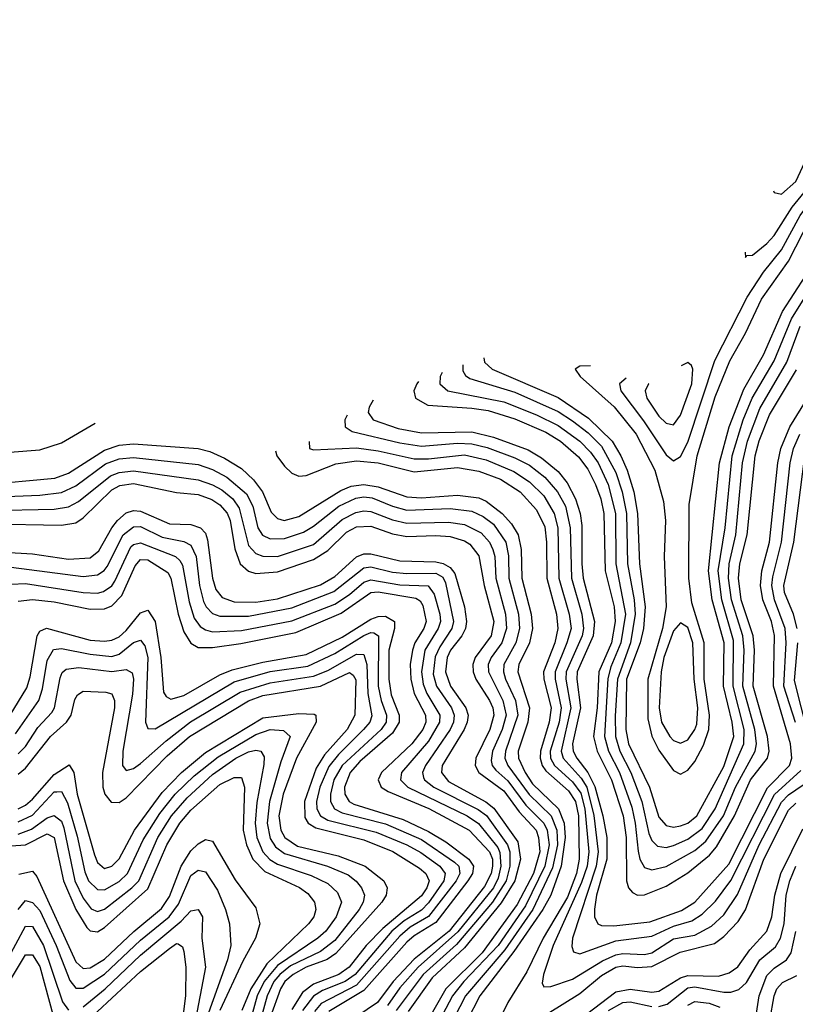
# Model space of a CAD drawing. Header units: inches. Extents: x 501365 to 657855, y 482276 to 547543.
# Tile 542 of 656: x 577274 to 579429, y 544467 to 547201. Entities that reach past the tile are written whole.
import ezdxf

# ---------------------------------------------------------------- set-up
doc = ezdxf.new("R2010")
doc.units = ezdxf.units.IN
doc.header["$MEASUREMENT"] = 0
doc.layers.add('A5574', color=7, linetype='Continuous')

msp = doc.modelspace()

# ---------------------------------------------------------------- linework, layer by layer
at = {"layer": 'A5574', "color": 5}
for points, elevation in [([(579368.5, 546725.7), (579370, 546720.7), (579390, 546716.1), (579430, 546751.6), (579461.3, 546818.7), (579500.7, 546879.3), (579528.1, 546911.9), (579560.1, 546939.9), (579630, 546980.1), (579664.7, 547015.3), (579721.3, 547058.7), (579795.7, 547090), (579910, 547156), (579970, 547181.4), (580000, 547200.6)], 4580), ([(579289.9, 546555.2), (579290, 546540.5), (579293.9, 546546.1), (579310, 546546.7), (579350, 546579), (579370, 546601.4), (579419.6, 546680.4), (579470, 546741.5), (579512.7, 546827.3), (579582.1, 546897.9), (579725, 547015), (579910, 547124.8), (579970, 547149), (580000, 547168.3)], 4560), ([(578959, 546205.1), (578940.5, 546190), (578944, 546170), (579006.8, 546086.8), (579070, 545992.4), (579090, 545975.4), (579110, 545988.1), (579130, 546027.3), (579205.3, 546254.7), (579295.2, 546430), (579340, 546500), (579390, 546561.8), (579442.6, 546657.4), (579490, 546722.1), (579538.4, 546801.6), (579622.8, 546890), (579713.5, 546970), (579757.9, 547002.1), (579910, 547092.2), (579970, 547116.2), (580000, 547133)], 4540), ([(578859.7, 546239.4), (578830, 546238.8), (578816.8, 546230), (578831.2, 546210), (578925.8, 546125.8), (578987.1, 546050), (579038.1, 545950), (579062.7, 545862.7), (579068.4, 545810), (579064.6, 545710), (579070.3, 545570.3), (579060.1, 545510), (579019.1, 545370), (579019.5, 545259.5), (579030, 545211.2), (579050, 545172.8), (579090, 545115.7), (579110, 545106.2), (579130, 545116.5), (579150, 545140.8), (579173.5, 545186.5), (579188.9, 545230), (579190.4, 545270), (579175.5, 545370), (579175.9, 545470), (579141.5, 545581.5), (579132.8, 545650), (579134.2, 545854.2), (579156.3, 545990), (579206.5, 546153.5), (579247, 546253), (579290, 546330), (579335, 546425), (579410.3, 546529.7), (579470.6, 546649.4)], 4520), ([(578563.2, 546261.4), (578565.5, 546250), (578586.4, 546230), (578770, 546151.4), (578854.4, 546094.4), (578919.9, 546030), (578944.5, 545990), (578962.1, 545950), (578979.9, 545890), (578990.7, 545830), (578995.9, 545690), (579011.4, 545570), (579006.7, 545510), (578997.5, 545470), (578960, 545370), (578958.1, 545230), (578965.8, 545190), (579023.4, 545070), (579050, 544986.5), (579070, 544963.1), (579090, 544958.5), (579110, 544961.9), (579130, 544970.1), (579155, 544990), (579230, 545127.1), (579257.7, 545210), (579253.8, 545250), (579229.5, 545350), (579231.2, 545470), (579197.8, 545590), (579187.8, 545670), (579218.5, 545970), (579245.2, 546070), (579285.5, 546174.5), (579340.5, 546270), (579393.6, 546390), (579458.4, 546490)], 4480), ([(578505.4, 546242.7), (578505.3, 546225.3), (578512.7, 546212.7), (578524.8, 546204.8), (578650, 546166.4), (578770, 546112.7), (578810, 546086.4), (578853.1, 546053.1), (578890, 546016.1), (578930, 545943.3), (578948, 545890), (578959.6, 545830), (578962.5, 545690), (578981.2, 545590), (578984.3, 545550), (578971, 545470), (578934.5, 545370), (578927.9, 545267.9), (578929.4, 545210), (578941, 545170), (578971.9, 545110), (579002.6, 545030), (579021.5, 544941.5), (579030, 544921.2), (579046, 544906), (579070, 544902.6), (579090, 544907.9), (579130, 544925.5), (579170, 544954.6), (579206.3, 545010), (579285.9, 545190), (579286.8, 545230), (579255.9, 545350), (579257.3, 545477.3), (579224.5, 545590), (579214.9, 545670), (579234.1, 545790), (579253.7, 545990), (579284, 546090), (579309.3, 546150), (579370, 546253.1), (579418.3, 546370), (579476.2, 546463.8)], 4460), ([(578447.8, 546221.1), (578442.5, 546210), (578441, 546190), (578463.5, 546170), (578619.4, 546139.4), (578710, 546103.4), (578770, 546073.9), (578829.8, 546030), (578860.1, 546000.1), (578881.4, 545970), (578909.3, 545910), (578929.1, 545830), (578930, 545690), (578957, 545550), (578944.5, 545470), (578916.5, 545403.5), (578908.3, 545371.7), (578898.6, 545210), (578909.9, 545170), (578940.5, 545110), (578974.2, 545014.2), (578983.9, 544970), (578991.8, 544891.8), (578997.3, 544870), (579010, 544847.1), (579030, 544839.9), (579070, 544849.2), (579150, 544894.3), (579180.4, 544919.6), (579229.5, 544990), (579262.5, 545070), (579317.1, 545170), (579320.6, 545190), (579316.3, 545230), (579283.3, 545350), (579287.1, 545450), (579283.3, 545490), (579251.2, 545590), (579243, 545650), (579245, 545690), (579263.4, 545770), (579281.7, 545970), (579295.8, 546030), (579330, 546121.1), (579405.6, 546250), (579442.3, 546350)], 4440), ([(579021.6, 546190.4), (579021.1, 546190), (579011.7, 546170), (579015.9, 546150), (579050, 546100.1), (579070, 546080.1), (579090, 546075.7), (579110, 546102.4), (579141, 546190), (579144.5, 546230), (579140.4, 546240.4), (579130, 546248.6)], 4560), ([(579130, 546248.6), (579111.3, 546239.9)], 4560), ([(578381.7, 546196.3), (578377.6, 546190), (578369.4, 546170), (578373.3, 546150), (578407.7, 546130), (578530, 546122.3), (578575.1, 546115.1), (578650, 546092), (578735.4, 546055.4), (578776.2, 546030), (578826.8, 545986.8), (578852.7, 545952.7), (578873.7, 545910), (578888.7, 545870), (578896.9, 545830), (578900.2, 545670), (578925.9, 545570), (578928.5, 545530), (578917.8, 545470), (578882.5, 545390), (578878.3, 545290), (578867.9, 545210), (578878.6, 545170), (578918.3, 545090), (578950.3, 544990), (578959.2, 544930), (578959.5, 544810), (578965, 544790), (578976.9, 544776.9), (578990, 544769.8), (579010, 544770.7), (579070, 544795.1), (579130, 544831.9), (579190, 544881.3), (579210, 544904.5), (579260, 544990), (579304.1, 545090), (579351.1, 545150), (579355.8, 545170), (579351.2, 545210), (579311.7, 545350), (579315.2, 545450), (579311.7, 545490), (579278.4, 545590), (579271.4, 545650), (579275.1, 545690), (579295.4, 545770), (579317.2, 545990), (579328.4, 546031.6), (579356.7, 546103.3), (579431.8, 546228.2)], 4420), ([(578256.1, 546144.1), (578245.1, 546125.1), (578242.4, 546110), (578255.7, 546090), (578325.1, 546065.1), (578390, 546053.2), (578530, 546056.4), (578590, 546041.8), (578686.2, 546006.2), (578723.8, 545983.8), (578770, 545945.8), (578794.6, 545914.6), (578818.6, 545870), (578831.2, 545830), (578836, 545796), (578835.7, 545690), (578839.9, 545650), (578870.6, 545530), (578867.1, 545490), (578822.9, 545390), (578821.4, 545370), (578831.6, 545290), (578809.6, 545189.6), (578811.9, 545170), (578821.6, 545150), (578852.8, 545110), (578871.8, 545071.8), (578894.5, 544990), (578905.5, 544930), (578905.5, 544870), (578876.5, 544770), (578871, 544731), (578870.7, 544710), (578880.4, 544690), (578890, 544685.2), (578924.4, 544684.4), (579024.6, 544695.4), (579112.3, 544727.7), (579150, 544750.5), (579243.7, 544856.3), (579351.9, 545068.1), (579412.4, 545130), (579418.8, 545150), (579415.5, 545190), (579368.4, 545350), (579371.1, 545491.1), (579362.5, 545530), (579338.4, 545590), (579331.9, 545630), (579335.4, 545670), (579356.7, 545750), (579379.8, 545970), (579388.8, 546010), (579413.7, 546070), (579488.3, 546191.7)], 4380), ([(578183.5, 546102.3), (578177.1, 546090), (578178.2, 546070), (578197.4, 546057.4), (578330, 546025.3), (578390, 546016.1), (578490, 546024.4), (578530, 546022.9), (578572.9, 546012.9), (578650, 545983.9), (578690, 545963.8), (578733.3, 545930), (578768.2, 545890), (578790, 545850), (578803.5, 545790), (578806.9, 545650), (578835.7, 545550), (578840.7, 545510), (578836.4, 545490), (578792.3, 545390), (578791.5, 545370), (578805.4, 545290), (578778.2, 545170), (578783.7, 545150), (578834.3, 545094.3), (578849.3, 545069.3), (578869.2, 544990.8), (578881.4, 544890), (578875.3, 544850), (578809.8, 544650), (578807.5, 544627.5), (578812.4, 544612.4), (578830, 544607.4), (578930, 544643.2), (579030, 544656.2), (579090, 544683.5), (579141.1, 544698.9), (579170, 544717.1), (579206.8, 544753.2), (579250, 544811), (579370.8, 545049.2), (579443.7, 545116.3)], 4360), ([(577174.5, 545994.3), (577330, 546006.4), (577390, 546025.9), (577483.9, 546080.3)], 4320), ([(579429.1, 545249.1), (579397.2, 545350), (579403.5, 545470), (579400.2, 545510), (579371.1, 545590), (579363.8, 545630), (579366, 545654), (579390, 545750), (579414.8, 545970), (579423.8, 546010), (579441.3, 546050)], 4360), ([(577170, 545909.5), (577372, 545928), (577410, 545941.9), (577510, 546005.7), (577550, 546019.3), (577590, 546023), (577770, 546010.3), (577802, 546002), (577843.5, 545983.5), (577890, 545954.1), (577923.4, 545923.4), (577948.8, 545890), (577973.1, 545833.1), (577990, 545815.4), (578008.9, 545810), (578050, 545820.8), (578166.4, 545893.6), (578195, 545905), (578230, 545910.5), (578270, 545903.2), (578350, 545875.5), (578390, 545873.4), (578490, 545880.4), (578550, 545873.1), (578570, 545863.7), (578614.3, 545830), (578640.8, 545800.8), (578659.3, 545770), (578667.2, 545730), (578669, 545650), (578694.6, 545550), (578698.4, 545510), (578689.9, 545470), (578660.6, 545410), (578657.5, 545390), (578689.9, 545290), (578685.3, 545250), (578659, 545170), (578659.5, 545150), (578678.1, 545110), (578699.1, 545079.1), (578770.8, 545010), (578787, 544970), (578789.6, 544930), (578778.4, 544850), (578749.2, 544770), (578727.4, 544730), (578646.6, 544613.4), (578552.1, 544490), (578480.6, 544350)], 4280), ([(578077.9, 546029), (578078.9, 546010), (578090, 546006.6), (578210, 546011.8), (578270, 546004), (578370, 545981.4), (578410, 545981.1), (578510, 545992.4), (578570, 545978.5), (578646.4, 545946.4), (578690, 545917.7), (578730, 545879), (578759.3, 545830), (578769.5, 545789.5), (578772.3, 545650), (578801, 545550), (578806.1, 545510), (578794.4, 545470), (578761.4, 545390), (578761.3, 545370), (578778.2, 545290), (578772.9, 545250), (578748.1, 545170), (578749, 545150), (578759.7, 545130), (578810, 545084.9), (578832.7, 545052.7), (578844.3, 545010), (578855.1, 544890), (578850.2, 544850), (578835.2, 544804.8), (578755.8, 544630), (578729.6, 544549.6), (578725.7, 544525.7), (578730, 544515.3), (578750, 544516.2), (578810, 544536.3), (578892.8, 544587.2), (578930, 544604.3), (578950, 544608.3), (579010, 544605.3), (579030, 544610), (579090, 544648.5), (579150, 544658.4), (579196.3, 544683.7), (579230, 544714.8), (579268.5, 544771.5), (579328.5, 544910), (579390, 545028.3), (579410, 545048.3), (579471.3, 545090)], 4340), ([(577984.5, 546003.7), (577988.4, 545990), (578010, 545961.3), (578030, 545941.4), (578050, 545933.6), (578070, 545935.2), (578152.1, 545967.9), (578210, 545975.8), (578270, 545969.9), (578370, 545945.4), (578490, 545957.4), (578550, 545947.4), (578610, 545924.6), (578664, 545890), (578710, 545839.9), (578732.6, 545792.6), (578737.6, 545750), (578738.2, 545650), (578765.2, 545550), (578769.5, 545510), (578760.4, 545470), (578729.7, 545390), (578730, 545370), (578750.7, 545290), (578745.3, 545250), (578720.7, 545170), (578719.9, 545150), (578725.5, 545130), (578735.3, 545115.3), (578799.1, 545059.1), (578818, 545030), (578826.6, 544990), (578828.4, 544870), (578820.8, 544830), (578795.5, 544764.5), (578728.1, 544650), (578682.7, 544557.3), (578630, 544472.2), (578549.8, 544310)], 4320), ([(577190, 545874.7), (577330, 545880.7), (577390, 545888.3), (577430, 545906), (577512.6, 545967.4), (577550, 545981.1), (577590, 545984.8), (577770, 545965.3), (577810, 545951.6), (577850, 545930.8), (577904.1, 545884.1), (577921.8, 545850), (577936, 545790), (577949, 545769), (577970, 545759.5), (578010, 545760.2), (578062.1, 545777.9), (578090, 545794.4), (578160.8, 545850), (578208.3, 545871.7), (578230, 545875.9), (578253.3, 545873.3), (578310, 545849.8), (578350, 545839.1), (578470, 545843.2), (578530, 545836.2), (578561.4, 545821.4), (578590, 545799.5), (578624.6, 545750), (578631.7, 545711.7), (578633.3, 545650), (578659.7, 545550), (578662.9, 545510), (578652.8, 545470), (578619.2, 545410), (578618.2, 545390), (578623.4, 545370), (578651.9, 545310), (578658, 545270), (578623.3, 545170), (578621.9, 545150), (578630.6, 545130), (578689.4, 545049.4), (578750.5, 544990), (578766.7, 544950), (578768.1, 544910), (578754.1, 544845.9), (578700, 544730), (578621.7, 544618.3), (578512.5, 544490), (578450.8, 544370)], 4260), ([(579433.5, 545510), (579423.4, 545550), (579398.9, 545610), (579397, 545630), (579424.7, 545750), (579455.2, 545990)], 4340), ([(577190, 545837.7), (577370, 545841.8), (577410, 545847.9), (577437.3, 545862.7), (577526.2, 545933.8), (577550, 545943.2), (577590, 545947.8), (577770, 545922.8), (577810, 545909.2), (577835.2, 545895.2), (577865.9, 545870), (577883.9, 545843.9), (577910, 545740.5), (577930, 545718.7), (577950, 545710.8), (577990, 545710.5), (578090, 545743.3), (578170, 545813.3), (578208, 545832), (578230, 545836.9), (578250, 545835.1), (578310, 545811.6), (578350, 545802.5), (578465.2, 545805.2), (578510, 545799.1), (578556.1, 545776.1), (578578.9, 545750), (578588.5, 545730), (578593.6, 545710), (578596.9, 545650), (578624.1, 545550), (578626.9, 545510), (578613.3, 545470), (578584, 545430), (578575.7, 545410), (578576, 545390), (578616.4, 545310), (578625.5, 545270), (578614.7, 545230), (578587.7, 545170), (578583.5, 545143.5), (578586.3, 545130), (578597, 545117), (578630, 545087), (578680, 545020), (578730.1, 544970.1), (578739.3, 544950), (578744.7, 544910), (578732.6, 544850), (578679.4, 544740.6), (578603.3, 544630), (578508, 544530), (578476.4, 544490), (578402.5, 544350)], 4240), ([(577190, 545800.4), (577390, 545797), (577430, 545803.6), (577450, 545817.1), (577530, 545895.1), (577552.4, 545907.6), (577590, 545913), (577710, 545888.3), (577770, 545882), (577808, 545868), (577830, 545853.4), (577850.3, 545830.3), (577858.8, 545810), (577871.8, 545731.8), (577887, 545690), (577909.3, 545669.3), (577930, 545663.1), (577990, 545667.3), (578090, 545702), (578130, 545726.8), (578182.3, 545777.7), (578210, 545792.9), (578250, 545794.3), (578310, 545773.3), (578350, 545765.8), (578430, 545768.7), (578470, 545765.5), (578510, 545753.5), (578524.5, 545744.5), (578550, 545711.6), (578564.3, 545630), (578590.9, 545530), (578583.9, 545490), (578539.8, 545430), (578532.7, 545410), (578534, 545390), (578541.5, 545370), (578579, 545310), (578588.2, 545290), (578590.9, 545270), (578580.6, 545230), (578541.6, 545150), (578539.1, 545130), (578549.5, 545110), (578619.3, 545059.3), (578661.2, 545001.2), (578708.5, 544950), (578715.7, 544930), (578718.8, 544890), (578701.7, 544830), (578656.5, 544743.5), (578558.4, 544610), (578458.1, 544510), (578410, 544425.7)], 4220), ([(577230, 545722.3), (577310, 545717.3), (577410, 545702.8), (577470, 545706.5), (577494.2, 545725.8), (577529.7, 545790), (577546, 545810), (577570, 545831.7), (577590, 545838.1), (577610, 545836.1), (577690, 545801.3), (577750, 545798.7), (577776.5, 545790), (577790, 545775), (577796.2, 545756.2), (577809.5, 545650), (577818.9, 545618.9), (577836.3, 545596.3), (577870, 545584.1), (577930, 545583.6), (577990, 545592.2), (578110, 545631.7), (578150, 545654.6), (578210, 545709), (578230, 545717.3), (578250, 545717.3), (578330, 545698.2), (578430, 545695.3), (578450.6, 545690.6), (578470, 545679.9), (578482.7, 545662.7), (578509.9, 545570), (578515.6, 545530), (578512.4, 545510), (578502.6, 545490), (578471.3, 545450), (578461.5, 545430), (578456.8, 545390), (578470.7, 545350), (578513.7, 545290), (578519.6, 545270), (578517.4, 545250), (578508.7, 545230), (578447.8, 545130), (578446.3, 545110), (578465.5, 545085.5), (578568.7, 545028.7), (578591.1, 545011.1), (578657.5, 544917.5), (578665.2, 544870), (578649.8, 544810), (578611.5, 544748.5), (578510, 544623.6), (578419.5, 544540.5), (578353.1, 544446.9)], 4180), ([(577250, 545681), (577450, 545654.7), (577490, 545659), (577508.7, 545671.3), (577517.2, 545682.8), (577561.9, 545770), (577590, 545792.9), (577610, 545793.4), (577670, 545763.7), (577730, 545752), (577750, 545741.3), (577764.4, 545710), (577773.7, 545630), (577785, 545585), (577792.3, 545570), (577810, 545552), (577830, 545544.5), (577910, 545544.3), (578030, 545567.5), (578147.2, 545612.8), (578230, 545679), (578250, 545681.5), (578310, 545666.9), (578350, 545662.6), (578430, 545664.3), (578450, 545652.4), (578457.1, 545637.1), (578478.9, 545530), (578474.4, 545510), (578441, 545459), (578428.5, 545431.5), (578423.2, 545383.2), (578431.7, 545350), (578473.3, 545290), (578481.2, 545270), (578479.5, 545250), (578470, 545229.9), (578401.4, 545130), (578392.9, 545110), (578396.3, 545096.3), (578398.4, 545090), (578424.8, 545070), (578547.7, 545007.7), (578570.7, 544990.7), (578629.1, 544910), (578635.5, 544890), (578635.9, 544850), (578625.7, 544810), (578587.2, 544750), (578487.2, 544632.8), (578395, 544550), (578319.6, 544450)], 4160), ([(577250, 545633.7), (577290, 545635.5), (577450.2, 545609.8), (577490, 545608.4), (577507, 545613), (577530, 545628.8), (577538.6, 545641.4), (577583.2, 545736.8), (577590, 545743.8), (577610, 545748.2), (577707.3, 545710), (577719.1, 545699.1), (577726.5, 545686.5), (577744.6, 545584.6), (577759, 545539), (577775.7, 545515.7), (577790, 545506.1), (577810, 545500.7), (577890, 545504.7), (578030, 545531.5), (578150, 545578.2), (578190, 545604.2), (578230, 545639.3), (578250, 545645.7), (578330, 545631.3), (578408.6, 545628.6), (578425.4, 545605.4), (578441.4, 545550), (578442.9, 545530), (578436.6, 545510), (578400, 545450), (578390, 545390), (578395.3, 545355.3), (578404.9, 545330), (578440.8, 545270), (578440.2, 545250), (578410, 545197.2), (578335.2, 545110), (578332, 545090), (578352.3, 545070), (578517.6, 544990), (578549.1, 544969.1), (578602, 544902), (578607.9, 544887.9), (578610.3, 544850), (578603, 544817), (578590, 544790), (578491.5, 544668.5), (578381, 544570), (578330, 544512.5), (578296.1, 544463.9)], 4140), ([(577270, 545586.2), (577310, 545591.1), (577370, 545584.6), (577470, 545563.7), (577510, 545564.7), (577530, 545573.6), (577558.1, 545601.9), (577595.3, 545684.7), (577610, 545701.5), (577630, 545700.7), (577685.5, 545665.5), (577693.6, 545650), (577714.5, 545550), (577730, 545501.2), (577749.5, 545469.5), (577770, 545457.7), (577810, 545457.8), (577888.6, 545468.6), (578041.1, 545498.9), (578167.2, 545552.8), (578250, 545610.6), (578270, 545612), (578374.9, 545594.9), (578386.9, 545586.9), (578393.8, 545573.8), (578403, 545530), (578396.9, 545510), (578372.2, 545470), (578365.2, 545450), (578359.3, 545410), (578360.6, 545370), (578369.9, 545330), (578401.2, 545270), (578402, 545250), (578393.8, 545230), (578363.8, 545190), (578279.5, 545110), (578270.1, 545090), (578278.4, 545070), (578298.1, 545058.1), (578410.4, 545010.4), (578522.7, 544950), (578579.3, 544890), (578587.2, 544870), (578588, 544850), (578583.9, 544830), (578565.8, 544794.2), (578467.5, 544670), (578370, 544591.7), (578311.2, 544530), (578268.1, 544471.9), (578184.9, 544415.1)], 4120), ([(577247.8, 545270), (577294.3, 545345.7), (577303.5, 545376.5), (577322.4, 545490), (577330, 545503.3), (577348.9, 545511.1), (577470, 545478.3), (577510, 545474.8), (577530, 545477.9), (577550, 545487.3), (577570, 545505.1), (577610, 545553.3), (577630, 545561.2), (577650.5, 545530), (577666.3, 545430), (577673.7, 545333.7), (577681.3, 545321.3), (577694.4, 545314.4), (577730, 545324.5), (577830, 545381.5), (577864.2, 545395.8), (577950, 545417.2), (578070, 545438.2), (578170, 545486.6), (578250, 545536.2), (578270, 545543.5), (578290, 545544.1), (578314.9, 545530), (578314.9, 545510), (578300, 545450), (578299.6, 545370), (578306.1, 545326.1), (578328.2, 545270), (578328.6, 545250), (578310, 545219.5), (578219, 545141), (578192, 545110), (578176.1, 545070), (578176.9, 545050), (578189.4, 545030), (578202.8, 545022.8), (578339.7, 544979.7), (578410, 544946.7), (578458, 544918), (578522.2, 544870), (578535.2, 544850), (578532.4, 544830), (578519.2, 544810), (578430, 544694.3), (578370, 544656.6), (578350, 544639.1), (578230, 544504.8), (578133.3, 544446.7)], 4080), ([(577262.6, 545217.4), (577327.2, 545310), (577337.5, 545342.5), (577350, 545421.8), (577367.7, 545452.3), (577390, 545454.9), (577470, 545438.7), (577530, 545432.9), (577550, 545439), (577590, 545471.5), (577610, 545477.7), (577622, 545462), (577630.2, 545429.8), (577623.8, 545250), (577630, 545232.9), (577650, 545231.4), (577870, 545362.1), (577970, 545390.8), (578074.5, 545405.5), (578150, 545440.6), (578230, 545490.4), (578250, 545499.1), (578258, 545498), (578270.9, 545490), (578270.2, 545350), (578278, 545310), (578293.5, 545270), (578292.2, 545250), (578278.1, 545230), (578169.5, 545130), (578146.7, 545090), (578137.3, 545050), (578137.4, 545030), (578148.3, 545010), (578170, 544998.8), (578290, 544968.3), (578390, 544924.2), (578481.8, 544861.8), (578494.2, 544850), (578497, 544830), (578486.9, 544810), (578410, 544710.7), (578359.3, 544680.7), (578330, 544656), (578210, 544520.2), (578111.4, 544468.6), (578093.3, 544446.7)], 4060), ([(579480.9, 545150), (579426.3, 545366.3), (579435.9, 545470)], 4340), ([(577270, 545162.1), (577290, 545182.8), (577324.8, 545235.2), (577363.1, 545276.9), (577370.7, 545290), (577386.6, 545373.4), (577392.1, 545387.9), (577402.9, 545397.1), (577438.3, 545401.7), (577530, 545390.5), (577570, 545396.8), (577586.8, 545386.8), (577590.3, 545370), (577587.6, 545327.6), (577560.3, 545170), (577560.1, 545130), (577570, 545116.1), (577590, 545121.4), (577610, 545135.2), (577681.2, 545198.8), (577748.9, 545251.1), (577886.7, 545333.3), (577970, 545359.3), (578090, 545377.5), (578130, 545393.2), (578210, 545439.4), (578230, 545438.1), (578238.6, 545410), (578240.8, 545330), (578252.3, 545267.7), (578246.6, 545250), (578229.6, 545230), (578159.4, 545160.6), (578132.7, 545127.3), (578108.3, 545070), (578099.1, 545030), (578099.4, 545010), (578109.5, 544990), (578130, 544978.3), (578264.6, 544944.6), (578349.6, 544909.6), (578388.2, 544888.2), (578441.3, 544850), (578455.8, 544830), (578452.7, 544810), (578410, 544748.8), (578390, 544728.5), (578341.8, 544698.2), (578307.7, 544670), (578206.3, 544550), (578178.3, 544530), (578115, 544505), (578090, 544489.5), (578060, 544450)], 4040), ([(577270, 545105.7), (577290, 545122.6), (577359.7, 545210), (577404.5, 545250), (577416.9, 545270), (577426.9, 545313.1), (577434.3, 545325.7), (577450, 545336.4), (577513.6, 545333.6), (577530, 545328.5), (577537.3, 545310), (577537.3, 545290), (577503.8, 545110), (577504.9, 545070), (577510.8, 545050), (577528.4, 545028.4), (577550, 545027.5), (577570, 545040.4), (577683.7, 545156.3), (577746.2, 545210), (577910, 545309.5), (577950, 545324.3), (578110, 545349.9), (578190, 545387.9), (578200.6, 545380.6), (578207.9, 545367.9), (578205.2, 545270), (578183.4, 545230), (578120.5, 545159.5), (578097.3, 545122.7), (578065.3, 545030), (578065.8, 544985.8), (578075.3, 544970), (578096.6, 544956.6), (578230, 544923.4), (578310.7, 544890.7), (578384.8, 544844.8), (578402.4, 544830), (578411.2, 544810), (578405.3, 544790), (578390, 544767.8), (578282.6, 544677.4), (578236.3, 544630), (578189, 544570), (578161, 544550), (578090, 544522.6), (578060.1, 544499.9), (578030, 544452.2)], 4020), ([(577270, 545010), (577290, 545019.4), (577310, 545036.2), (577370, 545104.9), (577411.6, 545131.6), (577424.5, 545110), (577433.5, 545050), (577482.1, 544882.1), (577490, 544861), (577510, 544844.3), (577530, 544850.1), (577550, 544870.5), (577592.9, 544950), (577670, 545055.3), (577723.3, 545110), (577790, 545166.4), (577950, 545262), (578050, 545274), (578092.6, 545272.6), (578097, 545270), (578097.8, 545250), (578042.8, 545150), (578005.9, 545050), (577994, 544990), (577999.1, 544950), (578010.3, 544930), (578046.1, 544906.1), (578158.7, 544878.7), (578234.2, 544850), (578285.5, 544810), (578295.1, 544790), (578292, 544770), (578280.3, 544750), (578152.1, 544607.9), (578128.5, 544591.5), (578070, 544570), (578033.7, 544550), (578011, 544530), (577998.8, 544510), (577969.5, 544430)], 3980), ([(577270, 544973.5), (577310, 544992.1), (577370, 545056.4), (577377.1, 545057), (577390, 545057.7), (577406.6, 545026.6), (577433.9, 544933.9), (577454.9, 544834.9), (577465.2, 544810), (577490, 544785.3), (577510, 544784.5), (577550, 544807.5), (577574, 544830), (577616.8, 544923.2), (577663.4, 544996.6), (577705.8, 545050), (577758.9, 545101.1), (577825.9, 545154.1), (577930, 545215.6), (577970, 545230), (578006.9, 545226.9), (578025.4, 545210), (577999.7, 545140.3), (577967.7, 545030), (577961.2, 544970), (577970, 544927.3), (577984.4, 544904.4), (578010, 544885.8), (578129.5, 544850), (578186.2, 544826.2), (578209, 544809), (578223.9, 544790), (578232.3, 544770), (578228.6, 544750), (578216.9, 544730), (578150, 544644), (578110, 544613.4), (578026.6, 544573.4), (577996.6, 544550), (577979.7, 544530), (577961.6, 544490), (577939, 544410)], 3960), ([(577270, 544939.3), (577307.2, 544952.8), (577350, 544984.8), (577370, 544991.1), (577390, 544974.9), (577396.9, 544956.9), (577427.7, 544810), (577450, 544761.9), (577472.3, 544732.3), (577490, 544724.4), (577510, 544730.9), (577585.8, 544790), (577604.8, 544810), (577658.1, 544930), (577696.1, 544990), (577739.6, 545040.4), (577810, 545104.8), (577875, 545150), (577910, 545168), (577930, 545172.7), (577944, 545170), (577953.5, 545153.5), (577952.5, 545132.5), (577932.9, 545027.1), (577928.1, 544970), (577933, 544930), (577949.8, 544890), (577968.9, 544868.9), (577990, 544856.3), (578084.2, 544824.2), (578130, 544801.9), (578157.1, 544777.1), (578168, 544750), (578153.3, 544710), (578124.9, 544670), (578102.1, 544650), (577990, 544574.2), (577952.8, 544530), (577933.8, 544490), (577911.7, 544410)], 3940), ([(577250, 544907.2), (577290, 544909.4), (577350, 544940.3), (577370, 544930), (577395.4, 544810), (577430, 544729.7), (577460.3, 544680.3), (577470, 544670.4), (577490, 544668.3), (577510, 544679.9), (577630, 544787.2), (577682.6, 544910), (577719.1, 544970), (577750, 545006.2), (577830, 545076.7), (577870, 545096.2), (577890, 545096.4), (577898.3, 545070), (577894.8, 544950), (577903.8, 544910), (577922, 544870), (577955.5, 544835.5), (578051.3, 544791.3), (578074.4, 544774.4), (578093.3, 544750), (578097.2, 544730), (578091.2, 544710), (578076.1, 544690), (577961, 544578.9), (577916, 544510), (577891.4, 544450)], 3920), ([(578739.5, 544440.5), (578830, 544497.2), (578890, 544546.8), (578930, 544569.9), (578950, 544573.5), (578990, 544568.9), (579030, 544571.9), (579108.6, 544611.4), (579203.9, 544636.1), (579230, 544654.9), (579270, 544696.6), (579290.8, 544729.2), (579341.2, 544870), (579410, 545006.1), (579430, 545025.3)], 4320), ([(578810, 544410), (578930, 544501.8), (578970, 544508.4), (579030, 544500.9), (579050, 544503.4), (579110, 544539.9), (579130, 544547.2), (579215.3, 544544.7), (579245.4, 544554.6), (579268.9, 544571.1), (579302, 544618), (579350, 544670.1), (579363.9, 544710), (579371.5, 544770), (579388.2, 544830), (579450, 544953.8)], 4280), ([(577271.4, 544828.6), (577310, 544836.5), (577322, 544822), (577430, 544585), (577450, 544566.7), (577470, 544567.7), (577510, 544592.6), (577590.9, 544669.1), (577667.6, 544732.4), (577690, 544765.7), (577722.9, 544850), (577750, 544893.1), (577770, 544912.7), (577790, 544924.2), (577810, 544919.8), (577872.5, 544812.5), (577930, 544734.6), (577941.6, 544690), (577929.4, 544650), (577893.8, 544586.2), (577829.9, 544450)], 3880), ([(579050, 544460.4), (579072.5, 544467.5), (579130, 544512.4), (579150, 544514.9), (579230, 544500.9), (579250, 544500.5), (579272.3, 544507.7), (579292.9, 544527.1), (579330.1, 544589.9), (579373.3, 544626.7), (579387.4, 544650), (579397.6, 544690), (579403, 544770), (579413.4, 544810), (579430.3, 544850)], 4260), ([(577270, 544730.1), (577290, 544754.9), (577310, 544749.7), (577330, 544726.9), (577375.2, 544630), (577413, 544533), (577430, 544511.9), (577450, 544511.2), (577510, 544550.9), (577610, 544644.6), (577689.3, 544710), (577714.9, 544745.1), (577750, 544824), (577770, 544838.8), (577790, 544834.3), (577824, 544784), (577845.8, 544730), (577856.6, 544690), (577860.2, 544630), (577851.5, 544590), (577793.8, 544430)], 3860), ([(577450, 544459.4), (577511.4, 544510), (577610, 544603), (577722.8, 544697.2), (577750, 544726.1), (577770, 544730.1), (577781.6, 544710), (577779.7, 544650), (577790.1, 544570.1), (577759.8, 544410)], 3840), ([(577236.5, 544583.5), (577290, 544683.8), (577310, 544682.4), (577340.5, 544630), (577393.3, 544473.3), (577410, 544450.8)], 3840), ([(579318.9, 544430), (579328.3, 544490), (579350, 544547.1), (579370, 544567), (579404.2, 544590), (579417.1, 544610), (579430.6, 544669.4)], 4240), ([(577450, 544409.6), (577610, 544558), (577690, 544621.9), (577710, 544635.7), (577714.8, 544634.8), (577726, 544626), (577730, 544613.7), (577735.4, 544570), (577734.6, 544490), (577724.8, 544410)], 3820), ([(577245.8, 544530), (577290, 544604.2), (577310, 544604.3), (577330, 544571.4), (577368.7, 544428.7)], 3820), ([(579358.2, 544421.8), (579369.6, 544490), (579377.4, 544510), (579392.8, 544527.2), (579432.9, 544547.1)], 4220), ([(578910, 544449.8), (578950, 544472.1), (578970, 544473.5), (579030, 544460.3)], 4260), ([(579130, 544464.6), (579150, 544474.6), (579189.3, 544470), (579218.7, 544458.7)], 4240)]:
    msp.add_lwpolyline(points, dxfattribs=dict(at, elevation=elevation))
at = {"layer": 'A5574', "color": 5, "elevation": 4540}
msp.add_lwpolyline([(579110, 545526.1), (579090, 545503.5), (579063.1, 545430), (579056.1, 545390), (579051, 545290), (579057.4, 545250), (579080.3, 545210), (579090, 545199.7), (579110, 545192), (579130, 545201.5), (579150, 545230), (579155.1, 545244.9), (579158.3, 545290), (579147.4, 545370), (579144.2, 545470), (579130, 545513.1)], close=True, dxfattribs=at)

doc.saveas('drawing.dxf')
